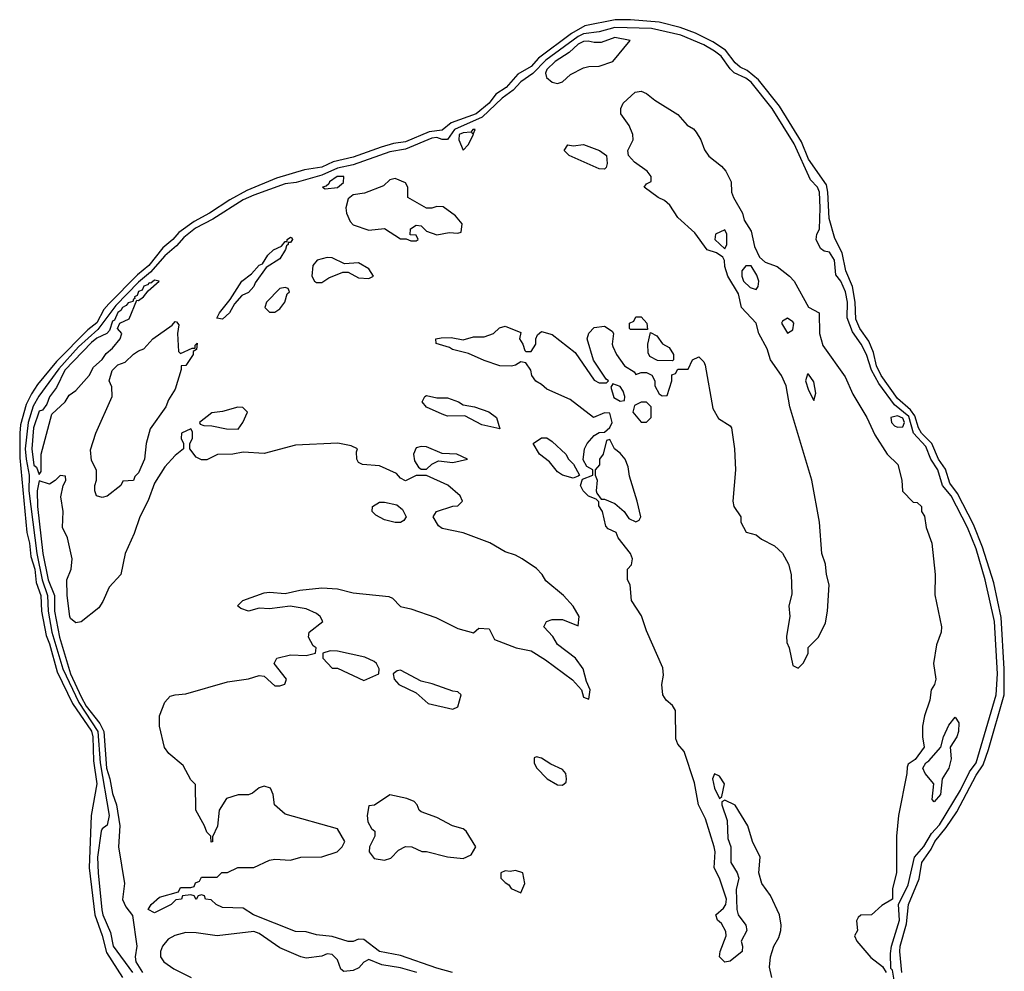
# Model space of a CAD drawing. Header units: inches. Extents: x 2348341 to 2479810, y 460419 to 613669.
# Tile 721 of 721: x 2451995 to 2455758, y 610034 to 613669. Entities that reach past the tile are written whole.
import ezdxf

# ---------------------------------------------------------------- set-up
doc = ezdxf.new("R2010")
doc.units = ezdxf.units.IN
doc.header["$MEASUREMENT"] = 0
doc.layers.add('C4651', color=7, linetype='Continuous')

msp = doc.modelspace()

# ---------------------------------------------------------------- linework, layer by layer
at = {"layer": 'C4651', "color": 2}
for points, elevation in [([(2455366.5, 610030), (2455358.9, 610110), (2455360.3, 610130), (2455383.9, 610216.1), (2455391.8, 610290), (2455432.2, 610387.8), (2455442.6, 610450), (2455478.8, 610501.2), (2455492.8, 610530), (2455536.3, 610583.7), (2455576, 610644), (2455650, 610783.7), (2455676.9, 610823.1), (2455698, 610882), (2455757.1, 611090), (2455757.8, 611190), (2455745.9, 611385.9), (2455718.1, 611518.1), (2455674.6, 611654.6), (2455640.7, 611740.7), (2455579.2, 611859.2), (2455550, 611898.7), (2455532.7, 611952.7), (2455506.8, 611990), (2455481.5, 612050), (2455441.6, 612090), (2455430, 612109.7), (2455416.2, 612156.2), (2455399.3, 612179.3), (2455350, 612222), (2455287.7, 612310), (2455270, 612347.6), (2455257.5, 612397.5), (2455240.6, 612440.6), (2455205.5, 612490), (2455190, 612525.1), (2455187.5, 612590), (2455178.4, 612650), (2455152.9, 612710), (2455138.4, 612778.4), (2455110, 612833.2), (2455088, 612910), (2455083.7, 613010), (2455078.1, 613038.1), (2455010, 613136.9), (2454982.8, 613202.8), (2454899.3, 613339.3), (2454819.2, 613439.2), (2454775.6, 613475.6), (2454748.3, 613488.3), (2454730, 613503.9), (2454692.3, 613552.3), (2454644.4, 613584.4), (2454577.9, 613617.9), (2454519.1, 613639), (2454439.3, 613659.3), (2454329, 613669), (2454270.9, 613669.1), (2454154.7, 613645.3), (2454103.6, 613616.4), (2453978, 613522), (2453950, 613489.8), (2453899.4, 613460.6), (2453854.4, 613410), (2453815.5, 613384.5), (2453788.8, 613350), (2453740.3, 613310), (2453644.4, 613275.6), (2453610, 613247.2), (2453559.8, 613240.2), (2453470, 613202.9), (2453423.6, 613196.4), (2453377.3, 613182.7), (2453270, 613144.2), (2453193.9, 613126.1), (2453150, 613105.5), (2453084, 613096), (2452976.6, 613063.4), (2452862.9, 613017.1), (2452798.7, 612981.3), (2452721.3, 612930), (2452661.6, 612898.4), (2452603.6, 612856.4), (2452580.9, 612830), (2452542.6, 612797.4), (2452488.8, 612730), (2452445.2, 612694.8), (2452335.6, 612584.4), (2452317.2, 612562.8), (2452290, 612511.5), (2452255.3, 612484.7), (2452136.6, 612363.4), (2452064.1, 612275.9), (2452040.6, 612239.4), (2452020.8, 612199.2), (2451999, 612121), (2451996.1, 612090), (2451995.5, 611995.5), (2452022.8, 611710), (2452033.6, 611670), (2452038.4, 611618.4), (2452053.8, 611570), (2452059, 611519), (2452075.9, 611470), (2452079, 611410), (2452097.2, 611317.2), (2452110, 611285.5), (2452138.7, 611178.7), (2452197.5, 611057.5), (2452270, 610951.4), (2452274.8, 610930), (2452278.1, 610838.1), (2452290.2, 610749.8), (2452268.9, 610630), (2452261.2, 610430), (2452282.2, 610250), (2452310.7, 610170.7), (2452326.7, 610106.7), (2452388.5, 610010)], 14), ([(2455336.5, 610000), (2455330, 610038), (2455324.7, 610044.7), (2455322.6, 610102.6), (2455326.6, 610130), (2455357, 610230), (2455353.3, 610290), (2455390, 610364.9), (2455415.3, 610470), (2455450, 610510.4), (2455479.1, 610560.9), (2455510, 610593.7), (2455590, 610726), (2455624.4, 610795.6), (2455650.5, 610830), (2455727, 611090), (2455732.3, 611170), (2455720.5, 611370), (2455684.8, 611530), (2455650, 611647.6), (2455617, 611730), (2455554.5, 611850), (2455521.8, 611890), (2455504.1, 611950), (2455477, 611990), (2455458.6, 612038.6), (2455410.6, 612090), (2455393.5, 612153.5), (2455338.5, 612198.5), (2455279, 612279), (2455250.5, 612330), (2455231.2, 612390), (2455211.4, 612430), (2455177.3, 612477.3), (2455157.3, 612530), (2455158.1, 612590), (2455151.3, 612630), (2455133.8, 612670), (2455114.6, 612694.6), (2455109.2, 612750), (2455090, 612780.9), (2455070, 612785.2), (2455055.1, 612795.1), (2455039, 612830), (2455042, 612850), (2455051.4, 612868.6), (2455053.7, 612950), (2455052.1, 613010), (2455044, 613030), (2455017.2, 613057.2), (2454954.6, 613194.6), (2454870.4, 613330.4), (2454790.3, 613430.3), (2454770, 613445.7), (2454726.1, 613466.1), (2454710, 613481.7), (2454676.2, 613530), (2454650, 613549), (2454610, 613573.7), (2454521.6, 613610), (2454410, 613635.2), (2454270, 613639.9), (2454210, 613623.4), (2454150, 613614.9), (2454130, 613605.5), (2454005.9, 613514.1), (2453956.8, 613463.2), (2453910, 613432.3), (2453880.5, 613399.5), (2453839.3, 613370), (2453762.7, 613297.3), (2453656.5, 613250), (2453630, 613211.5), (2453610, 613211.6), (2453590, 613218.9), (2453570, 613216.5), (2453470, 613174), (2453410, 613164.1), (2453270, 613114.7), (2453210, 613101.9), (2453150, 613074.7), (2453052.4, 613047.6), (2453010, 613041.6), (2452890, 612999.2), (2452850, 612980.5), (2452732.9, 612907.1), (2452667.7, 612872.3), (2452622.4, 612837.6), (2452594.9, 612805.1), (2452550, 612767.4), (2452495.6, 612704.4), (2452450, 612666), (2452362.3, 612577.7), (2452294.5, 612485.5), (2452220.8, 612419.2), (2452144.5, 612335.5), (2452068.7, 612231.3), (2452047.3, 612192.7), (2452027.3, 612130), (2452016.9, 612030), (2452019.6, 611990), (2452032.1, 611930), (2452030.8, 611870), (2452060.4, 611630), (2452080.9, 611530), (2452101.9, 611470), (2452103.8, 611410), (2452118.5, 611330), (2452160.1, 611190), (2452221.2, 611061.2), (2452293.8, 610950), (2452302.8, 610830), (2452337.5, 610630), (2452330, 610592.7), (2452310, 610578), (2452306.9, 610570), (2452293.4, 610470), (2452294.8, 610410), (2452309.5, 610269.5), (2452313.5, 610250), (2452342.2, 610182.2), (2452352.9, 610130), (2452426.4, 610030)], 18), ([(2454869.3, 610010), (2454861.2, 610050), (2454864, 610090), (2454877.2, 610130), (2454896.9, 610163.1), (2454903.6, 610190), (2454905.6, 610210), (2454898.4, 610250), (2454864, 610324), (2454831.8, 610370), (2454819.6, 610410), (2454824.5, 610470), (2454795.6, 610530), (2454778.4, 610590), (2454730, 610669), (2454690, 610688), (2454678, 610682), (2454678, 610670), (2454699.1, 610610), (2454701.6, 610541.6), (2454712.7, 610510), (2454713.4, 610450), (2454737.3, 610410), (2454742.8, 610390), (2454733.4, 610346.6), (2454736.4, 610270), (2454740.5, 610250), (2454770.5, 610210), (2454774, 610190), (2454752, 610150), (2454758, 610130), (2454756, 610110), (2454710, 610072.7), (2454690, 610069.4), (2454670, 610089), (2454672, 610110), (2454695.3, 610170), (2454694, 610186), (2454677, 610217), (2454662, 610230), (2454655.3, 610250), (2454684.8, 610275.2), (2454693.2, 610290), (2454696, 610310), (2454669.6, 610389.6), (2454649.3, 610430), (2454653.2, 610490), (2454649.5, 610509.5), (2454616.3, 610616.3), (2454589.6, 610670), (2454573.8, 610753.8), (2454534, 610874), (2454510, 610902), (2454502.5, 610922.5), (2454500.9, 611030), (2454489.6, 611049.6), (2454465.2, 611070), (2454453.2, 611090), (2454449.2, 611130), (2454455.1, 611164.9), (2454453.4, 611193.4), (2454390, 611335.3), (2454372, 611392), (2454333.2, 611450), (2454328.7, 611510), (2454318, 611530), (2454318, 611570), (2454333.2, 611586.8), (2454337.2, 611610), (2454329, 611630), (2454282, 611690), (2454275.3, 611710), (2454244, 611724), (2454234.6, 611734.6), (2454222, 611790), (2454208, 611812), (2454208, 611828), (2454198, 611838), (2454169.3, 611849.3), (2454148.7, 611870), (2454138, 611890), (2454146, 611914), (2454186, 611930), (2454186, 611950), (2454163.1, 611963.1), (2454148.4, 611988.4), (2454154, 612030), (2454164, 612050), (2454190, 612081), (2454210, 612092), (2454230, 612094), (2454250, 612112), (2454259, 612130), (2454250, 612166), (2454230, 612168), (2454188, 612150), (2454098.7, 612218.7), (2454010, 612258), (2453990, 612276), (2453967.8, 612287.8), (2453952.7, 612310), (2453949, 612330), (2453930, 612358), (2453910, 612362), (2453890, 612349), (2453874.4, 612345.6), (2453830, 612347.3), (2453770, 612367.6), (2453710, 612394.5), (2453648.7, 612410), (2453637.5, 612417.5), (2453587.3, 612432.7), (2453586, 612450), (2453605.6, 612454.4), (2453644.7, 612455.3), (2453690, 612446.8), (2453730, 612458), (2453770, 612458), (2453806, 612470), (2453828.4, 612491.6), (2453850, 612498), (2453910, 612474), (2453904.7, 612450), (2453918, 612430), (2453926, 612406), (2453930, 612402), (2453950, 612402), (2453968, 612430), (2453968, 612450), (2453974.6, 612465.4), (2453990, 612478), (2454030, 612466.8), (2454118, 612398), (2454190, 612292), (2454210, 612282), (2454238, 612282), (2454246, 612290), (2454236.4, 612296.4), (2454188.7, 612368.7), (2454164, 612450), (2454170, 612472), (2454190, 612494), (2454230, 612498), (2454258.8, 612478.8), (2454264.7, 612470), (2454258.8, 612430), (2454261.4, 612421.4), (2454276, 612390), (2454306.8, 612346.8), (2454343.6, 612323.6), (2454350, 612314), (2454370, 612322), (2454390, 612322), (2454411.1, 612311.1), (2454422, 612290), (2454422, 612270), (2454439.6, 612239.6), (2454450, 612232), (2454470, 612234), (2454488, 612290), (2454488, 612312), (2454502, 612318), (2454510, 612334), (2454550, 612334), (2454566, 612370), (2454590, 612382), (2454610, 612362), (2454614.8, 612350), (2454644, 612184), (2454665.4, 612145.4), (2454710, 612118), (2454714.8, 612110), (2454726.8, 612030), (2454730.7, 611950), (2454721, 611830), (2454724.7, 611810), (2454750.7, 611770.7), (2454751.3, 611750), (2454771.3, 611711.3), (2454810, 611701), (2454830, 611684.7), (2454879.8, 611659.8), (2454910, 611631.3), (2454933.4, 611590), (2454943.8, 611550), (2454945.8, 611474.2), (2454934.9, 611430), (2454938, 611390), (2454925.2, 611314.8), (2454927.3, 611290), (2454936, 611270), (2454950, 611202), (2454970, 611192), (2454990, 611212), (2455008, 611250), (2455008.4, 611271.6), (2455048, 611310), (2455074.5, 611365.5), (2455082.7, 611410), (2455089.2, 611510), (2455078, 611550), (2455074, 611590), (2455060.9, 611630), (2455052, 611750), (2455023, 611910), (2454938.4, 612190), (2454923.7, 612270), (2454906, 612310), (2454864, 612370), (2454851.9, 612411.9), (2454819.5, 612470), (2454809.4, 612510), (2454753.2, 612570), (2454742, 612622), (2454701.2, 612690), (2454690, 612726), (2454689, 612749), (2454682, 612762), (2454658, 612778), (2454622, 612790), (2454575.5, 612855.5), (2454510, 612914), (2454480.2, 612960.2), (2454458.9, 612978.9), (2454435.3, 612990), (2454382, 613030), (2454390, 613042), (2454408.4, 613051.6), (2454409, 613070), (2454393.2, 613090), (2454344.8, 613124.8), (2454322, 613150), (2454319, 613170), (2454339.3, 613210), (2454338, 613230), (2454324.7, 613264.7), (2454292, 613310), (2454292, 613330), (2454302, 613350), (2454347.8, 613392.2), (2454370, 613396.3), (2454390, 613387.3), (2454422, 613362), (2454510, 613306.4), (2454546.5, 613266.5), (2454570, 613252.4), (2454579.9, 613239.9), (2454598, 613210), (2454611.8, 613171.8), (2454628.2, 613148.2), (2454677.3, 613110), (2454693.4, 613090), (2454714, 613050), (2454716, 613010), (2454722.8, 612990), (2454758, 612930), (2454763.6, 612903.6), (2454790, 612862), (2454802.8, 612802.8), (2454822, 612762), (2454843.5, 612743.5), (2454890, 612726.8), (2454937.3, 612690), (2454954.9, 612670), (2455010, 612571.3), (2455051, 612550), (2455052, 612470), (2455064.2, 612424.2), (2455150, 612305.5), (2455178.5, 612238.5), (2455232, 612150), (2455263.4, 612083.4), (2455310.6, 612010), (2455350.7, 611970), (2455366.8, 611910), (2455368.5, 611868.5), (2455410, 611826.8), (2455425.4, 611825.4), (2455442, 611810), (2455442, 611790), (2455453.2, 611773.2), (2455459.1, 611730), (2455481.3, 611670), (2455493.7, 611550), (2455492.4, 611472.4), (2455518, 611350), (2455516, 611330), (2455498.5, 611281.5), (2455487.7, 611210), (2455496, 611150), (2455491, 611130), (2455478.8, 611110), (2455473.4, 611070), (2455452.4, 611010), (2455444.9, 610970), (2455444.9, 610930), (2455451.3, 610890), (2455416.9, 610843.1), (2455390, 610826), (2455386.4, 610813.6), (2455386, 610790), (2455353.4, 610630), (2455345.5, 610550), (2455345.5, 610410), (2455330.4, 610350), (2455330.6, 610309.4), (2455290, 610286), (2455250.4, 610249.6), (2455210, 610249.2), (2455199.8, 610240.2), (2455193.4, 610226.6), (2455196.3, 610190), (2455186, 610170), (2455194.8, 610150), (2455247.2, 610087.2), (2455292.7, 610052.7), (2455306.8, 610030)], 18), ([(2453649.8, 610029.8), (2453590, 610045.6), (2453450, 610094.7), (2453370, 610109.8), (2453310, 610155.1), (2453290, 610157), (2453270, 610147.6), (2453250, 610147.8), (2453190, 610166.9), (2453130, 610173.6), (2453090, 610184.7), (2453050, 610186.3), (2452888.7, 610250), (2452850, 610275.3), (2452770, 610278), (2452746, 610290), (2452727.3, 610307.3), (2452706, 610310), (2452702, 610322), (2452690, 610326), (2452678, 610322), (2452670, 610308.7), (2452662, 610322), (2452650, 610326), (2452618, 610322), (2452614, 610310), (2452592.7, 610307.3), (2452574, 610290), (2452510, 610258), (2452486, 610270), (2452498, 610290), (2452530, 610318), (2452602, 610338), (2452610, 610354), (2452650, 610354), (2452662, 610358), (2452667.3, 610372.7), (2452682, 610378), (2452690, 610394), (2452750, 610394), (2452768.4, 610411.6), (2452790, 610412), (2452828.9, 610431.1), (2452890, 610430.7), (2452950, 610458.8), (2452970, 610462.8), (2453030, 610458.8), (2453070, 610470.8), (2453150, 610471), (2453208, 610490), (2453228, 610510), (2453238, 610530), (2453210, 610578), (2453010, 610634), (2452969, 610670), (2452964, 610710), (2452953.6, 610733.6), (2452930, 610742), (2452910, 610735.3), (2452885.4, 610714.6), (2452870, 610708.7), (2452830, 610708), (2452785.4, 610694.6), (2452758, 610650), (2452750.9, 610589.1), (2452732.7, 610547.3), (2452731.6, 610528.4), (2452727.3, 610527.3), (2452726, 610550), (2452710, 610566), (2452702, 610590), (2452668.7, 610650), (2452667.3, 610747.3), (2452650, 610766), (2452620.4, 610820.4), (2452565.6, 610865.6), (2452549.3, 610889.3), (2452529.2, 610970), (2452529.2, 611010), (2452550, 611062), (2452570, 611084.7), (2452589.3, 611090.7), (2452630, 611094), (2452790, 611140.5), (2452870, 611150.8), (2452910, 611164.7), (2452930, 611162), (2452970, 611124.7), (2452990, 611124.7), (2453008.4, 611131.6), (2453015.3, 611150), (2452968, 611210), (2452978, 611230), (2453030, 611242.8), (2453090, 611241), (2453126, 611250), (2453128, 611270), (2453117.2, 611277.2), (2453099, 611310), (2453102, 611330), (2453154, 611370), (2453144, 611390), (2453130, 611401.2), (2453090, 611419.3), (2453029.4, 611429.4), (2452950, 611419.3), (2452910, 611421.2), (2452869.3, 611409.3), (2452840.2, 611420.2), (2452828, 611430), (2452848, 611450), (2452930, 611480.5), (2452950, 611483), (2453010, 611477.3), (2453066, 611490), (2453150, 611499.3), (2453210, 611494.9), (2453270, 611480.5), (2453406.2, 611466.2), (2453419.9, 611459.9), (2453450, 611427.7), (2453490, 611419.1), (2453585.5, 611385.5), (2453670, 611344), (2453730, 611327.3), (2453750, 611344.7), (2453790, 611342), (2453810, 611302), (2453892, 611270), (2453950, 611258.8), (2454004.4, 611224.4), (2454107.7, 611147.7), (2454142, 611110), (2454150, 611082), (2454170, 611074), (2454175.3, 611110), (2454161.2, 611141.2), (2454149.2, 611190), (2454119, 611230), (2454050, 611282), (2454032.7, 611312.7), (2453998, 611350), (2454008, 611370), (2454030, 611378), (2454070, 611378), (2454130, 611354), (2454132.7, 611390), (2454110, 611428.7), (2454073.2, 611470), (2454005.6, 611525.6), (2453992.3, 611550), (2453970, 611572.7), (2453915.3, 611610), (2453890, 611623.7), (2453850, 611636), (2453791.5, 611671.5), (2453690, 611709.4), (2453610, 611725.2), (2453595.5, 611735.5), (2453575.3, 611770), (2453588, 611790), (2453650, 611811.3), (2453670, 611812), (2453688, 611830), (2453679, 611850), (2453631.5, 611891.5), (2453550, 611928.7), (2453510, 611928.7), (2453470, 611908), (2453450, 611918), (2453435.1, 611935.1), (2453370, 611965.2), (2453306, 611970), (2453290, 611978), (2453284, 611990), (2453282, 612018), (2453286, 612030), (2453262, 612042), (2453211.7, 612051.7), (2453050, 612044.5), (2452930, 612012.7), (2452850, 612017.2), (2452810, 612009), (2452751.1, 612008.9), (2452710, 611988), (2452690, 611988), (2452670, 611998), (2452646, 612030), (2452646, 612050), (2452655.3, 612070), (2452655.3, 612095.3), (2452650, 612106), (2452614, 612090), (2452612, 612070), (2452622, 612050), (2452622, 612030), (2452590, 612004), (2452550, 611961.2), (2452510, 611899), (2452487, 611833), (2452454.9, 611770), (2452433.5, 611706.5), (2452398.7, 611630), (2452382.4, 611550), (2452338, 611502), (2452313.8, 611446.2), (2452297.3, 611422.7), (2452230, 611369.2), (2452210, 611365.2), (2452190, 611382), (2452186.6, 611390), (2452177, 611470), (2452176, 611530), (2452192.7, 611570), (2452196, 611610), (2452178, 611690), (2452159.5, 611730), (2452162, 611790), (2452152.9, 611847.1), (2452162, 611890), (2452171.5, 611908.5), (2452170, 611926), (2452150, 611928), (2452131.3, 611908.7), (2452110, 611895.3), (2452070, 611908), (2452062.3, 611870), (2452063.2, 611810), (2452083.3, 611630), (2452103.9, 611530), (2452128.7, 611470), (2452128.2, 611410), (2452147.6, 611310), (2452189.6, 611170), (2452230, 611083.2), (2452250, 611047.1), (2452301.2, 610981.2), (2452317.4, 610950), (2452326.9, 610810), (2452340.1, 610770), (2452350, 610714), (2452365.4, 610670), (2452378.6, 610590), (2452373.4, 610510), (2452396.5, 610370), (2452388.7, 610308.7), (2452400.7, 610280.7), (2452427.1, 610247.1), (2452442.9, 610130), (2452436.9, 610090), (2452439.1, 610070), (2452464.7, 610030)], 22), ([(2453513.2, 610030), (2453450, 610046.9), (2453378.9, 610058.9), (2453330, 610079.5), (2453310, 610069.2), (2453291.9, 610048.1), (2453270, 610037), (2453233.6, 610033.6), (2453222, 610042), (2453210, 610078), (2453190, 610099), (2453170, 610101.2), (2453150, 610092.7), (2453090, 610084), (2453070, 610089), (2452990, 610123.7), (2452910, 610178.7), (2452890, 610186.3), (2452750, 610169.6), (2452670, 610181.6), (2452630, 610182.9), (2452588.5, 610171.5), (2452562.8, 610157.2), (2452540.7, 610130), (2452533.4, 610110), (2452534, 610090), (2452546.8, 610070), (2452584.1, 610044.1), (2452651.3, 610010)], 26)]:
    msp.add_lwpolyline(points, dxfattribs=dict(at, elevation=elevation))
for points, elevation in [([(2454270, 613600.7), (2454217.7, 613582.3), (2454190, 613582), (2454167.7, 613587.7), (2454150, 613585.4), (2454130, 613575.5), (2454095.6, 613544.4), (2454042, 613510), (2454010, 613479.5), (2454004.8, 613464.8), (2454008.1, 613448.1), (2454030, 613431), (2454050, 613426), (2454070, 613431.3), (2454100.2, 613459.8), (2454150, 613484.7), (2454170, 613490.8), (2454210, 613491), (2454262, 613510), (2454328, 613590)], 22), ([(2453735.3, 613250), (2453726.8, 613250), (2453719.9, 613240.1), (2453690, 613237.6), (2453674.9, 613230), (2453673, 613210), (2453690, 613171.3), (2453709.3, 613190.7), (2453729, 613230), (2453722, 613238), (2453730, 613234)], 22), ([(2454230, 613098), (2454210, 613099), (2454095.3, 613150), (2454076, 613170), (2454090, 613190.6), (2454110, 613186.8), (2454150, 613193), (2454211.3, 613170), (2454238, 613150), (2454239.8, 613120.2), (2454236, 613104)], 18), ([(2453234, 613070), (2453208.2, 613070), (2453178.8, 613050), (2453177.3, 613042.7), (2453166.2, 613033.8), (2453152, 613030), (2453162.8, 613022.8), (2453210, 613028.5), (2453233.3, 613046.7)], 22), ([(2453430, 613062), (2453410, 613058), (2453385.4, 613034.6), (2453313.2, 613006.8), (2453270, 612999.6), (2453250, 612985.2), (2453241.3, 612950), (2453244.9, 612930), (2453258.7, 612898.7), (2453270, 612885.5), (2453330, 612865.5), (2453390, 612871.3), (2453450, 612832), (2453472.7, 612832.7), (2453490, 612824.7), (2453510, 612824.7), (2453518, 612830), (2453510, 612846), (2453487.3, 612847.3), (2453488.7, 612870), (2453510, 612884.7), (2453530, 612882), (2453550, 612862), (2453590, 612846.8), (2453636.9, 612856.9), (2453670, 612854), (2453682, 612858), (2453686, 612890), (2453660.4, 612920.4), (2453614, 612954), (2453590, 612955.3), (2453570, 612948.7), (2453550, 612949), (2453478, 612990), (2453478, 613030), (2453470, 613046)], 22), ([(2454690, 612866), (2454654, 612850), (2454652, 612830), (2454690, 612794), (2454698, 612810), (2454698, 612850)], 18), ([(2452770, 612525.2), (2452748.7, 612528.7), (2452759, 612550), (2452799.3, 612600.7), (2452844, 612670), (2452881.2, 612698.8), (2452910, 612731), (2452923.1, 612736.9), (2452944, 612770), (2452965.2, 612790), (2452995.3, 612804.7), (2453010, 612822), (2453018, 612822), (2453018, 612830), (2453030, 612838), (2453036, 612836), (2453038, 612830), (2453030, 612818), (2453022, 612818), (2453022, 612810), (2453014.8, 612805.2), (2453011.3, 612791.3), (2452990, 612755.3), (2452936.9, 612723.1), (2452895.5, 612664.5), (2452890.5, 612650), (2452870, 612627), (2452844.5, 612615.5), (2452816.8, 612583.2), (2452797.3, 612550)], 18), ([(2453170, 612761.2), (2453132, 612750), (2453116, 612730), (2453112, 612690), (2453122, 612670), (2453130, 612664.7), (2453150, 612664.7), (2453177.2, 612682.8), (2453230, 612704.7), (2453250, 612704.7), (2453290, 612682.8), (2453330, 612681), (2453348, 612690), (2453330, 612717.2), (2453290, 612740.9), (2453236.4, 612736.4), (2453190, 612759)], 22), ([(2454770, 612729), (2454754.8, 612710), (2454754.8, 612690), (2454761, 612670), (2454786.8, 612646.8), (2454810, 612638), (2454817.2, 612650), (2454819.3, 612670), (2454812.7, 612692.7), (2454790, 612728.7)], 18), ([(2452510, 612674), (2452496.8, 612663.2), (2452490, 612663.7), (2452484.2, 612655.8), (2452470, 612651.8), (2452463.7, 612636.3), (2452450, 612631), (2452444.2, 612615.8), (2452434, 612610), (2452436, 612604), (2452430, 612602), (2452427.3, 612592.7), (2452410, 612587), (2452402.8, 612577.2), (2452388.1, 612570), (2452382.2, 612557.8), (2452370, 612550.9), (2452358, 612522), (2452350, 612518), (2452338.4, 612481.6), (2452329, 612471), (2452290, 612453), (2452270, 612436.5), (2452168.6, 612330), (2452136.2, 612263.8), (2452110, 612228.7), (2452099.3, 612200.7), (2452082.5, 612177.5), (2452070, 612173.6), (2452048.7, 612110), (2452041.3, 612030), (2452050, 611967.3), (2452059.5, 611959.5), (2452070, 611931.3), (2452077, 611943), (2452077.4, 612010), (2452118, 612162), (2452169.2, 612210), (2452185.1, 612234.9), (2452210, 612253.4), (2452260.7, 612310), (2452278, 612342), (2452310, 612370.8), (2452326, 612394), (2452350, 612414.8), (2452379, 612450), (2452386, 612470), (2452369, 612489), (2452378, 612510), (2452414, 612526), (2452442.7, 612597.3), (2452450, 612596.3), (2452469.2, 612610), (2452486.6, 612633.4), (2452528, 612670)], 22), ([(2453010, 612646), (2452990, 612642), (2452938, 612590), (2452932, 612570), (2452950, 612552), (2452970, 612552), (2452990, 612564.7), (2453008.7, 612590), (2453018, 612622), (2453026, 612630), (2453022, 612642)], 22), ([(2452610, 612394), (2452654, 612414), (2452666, 612414), (2452666, 612426), (2452674, 612434), (2452671, 612410), (2452658, 612402), (2452658, 612390), (2452630, 612348.7), (2452612.7, 612347.3), (2452612.7, 612332.7), (2452590, 612258), (2452563.5, 612216.5), (2452554, 612190), (2452494, 612106), (2452478.8, 612050), (2452473, 611990), (2452450, 611938), (2452435.3, 611924.7), (2452430, 611908.7), (2452390, 611906), (2452382, 611890), (2452330, 611849), (2452310, 611844), (2452288.7, 611850), (2452282, 611870), (2452282, 611890), (2452288.7, 611910), (2452288.4, 611948.4), (2452270, 611986), (2452266.3, 612026.3), (2452286, 612090), (2452348.7, 612230), (2452347.3, 612267.3), (2452338, 612290), (2452349.1, 612329.1), (2452370, 612350.5), (2452398.6, 612361.4), (2452430, 612391), (2452450, 612404.7), (2452470, 612411.3), (2452504, 612450), (2452577.5, 612502.5), (2452590, 612516), (2452594.8, 612514.8), (2452603.6, 612503.6), (2452598.8, 612470), (2452602, 612402)], 18), ([(2454330, 612486), (2454326, 612490), (2454326, 612510), (2454342, 612518), (2454350, 612534), (2454370, 612534), (2454392, 612510), (2454394, 612486), (2454390, 612486)], 18), ([(2454930, 612528.7), (2454910, 612518), (2454906, 612510), (2454930, 612472), (2454950, 612484.7), (2454954, 612510), (2454950, 612515.3)], 18), ([(2454490, 612366), (2454432.7, 612367.3), (2454403.1, 612383.1), (2454396.4, 612396.4), (2454395.3, 612430), (2454406, 612474), (2454430, 612462), (2454451.6, 612431.6), (2454476.9, 612416.9), (2454494, 612390), (2454494, 612370)], 18), ([(2455010, 612315.3), (2455005.4, 612314.6), (2454998.8, 612290), (2455010, 612254), (2455030, 612214), (2455037.2, 612242.8), (2455030, 612286)], 18), ([(2454262, 612278), (2454254, 612266), (2454266, 612226), (2454290, 612212), (2454306, 612214), (2454308, 612230), (2454302, 612250), (2454290, 612268)], 18), ([(2453590, 612224.7), (2453630, 612224.7), (2453672, 612210), (2453690, 612198), (2453734, 612190), (2453788.4, 612171.6), (2453818, 612150), (2453830, 612106), (2453762, 612122), (2453696.4, 612156.4), (2453630, 612155.3), (2453610, 612162), (2453550, 612189.3), (2453534, 612210), (2453544, 612230), (2453550, 612233.4)], 18), ([(2452828.7, 612188.7), (2452770, 612172.7), (2452730, 612168), (2452682, 612130), (2452684.7, 612124.7), (2452699.6, 612119.6), (2452730, 612118), (2452786, 612106), (2452830, 612104.7), (2452848.7, 612130), (2452866, 612170), (2452848, 612188)], 22), ([(2454390, 612208), (2454370, 612208), (2454344.7, 612195.3), (2454338, 612170), (2454370, 612132), (2454390, 612132), (2454408, 612150), (2454408, 612190)], 18), ([(2455350, 612156.4), (2455324.7, 612150), (2455326.8, 612130), (2455338.4, 612118.4), (2455350, 612112.7), (2455370, 612114.4), (2455376.5, 612130), (2455370, 612147.3)], 22), ([(2454110, 611918), (2454069.3, 611929.3), (2454050, 611942), (2454020.2, 611980.2), (2453982, 612010), (2453958, 612050), (2453990, 612072), (2454010, 612072), (2454030, 612058), (2454082, 612010), (2454092, 611990), (2454111.3, 611971.3), (2454134, 611930), (2454130, 611926)], 18), ([(2454250, 612066), (2454238, 612062), (2454224.7, 612010), (2454211.3, 611990), (2454211.1, 611968.9), (2454194, 611950), (2454194, 611930), (2454202, 611910), (2454198, 611870), (2454201, 611861), (2454218, 611838), (2454230, 611838), (2454270, 611821), (2454304.7, 611790), (2454323.5, 611763.5), (2454350, 611751.3), (2454362, 611758), (2454368.7, 611770), (2454355.1, 611830), (2454325.4, 611925.4), (2454320.9, 611960.9), (2454309, 611990), (2454290, 612014), (2454268, 612030)], 18), ([(2453530, 612039.3), (2453510, 612034), (2453500.7, 612010), (2453504, 611984), (2453519.6, 611959.6), (2453530, 611952), (2453550, 611952), (2453570, 611972), (2453596.4, 611983.6), (2453650, 611978), (2453706, 611990), (2453666, 612010), (2453610, 612012.7), (2453550, 612037)], 22), ([(2453430, 611748), (2453390, 611759), (2453356.5, 611776.5), (2453342, 611790), (2453344, 611810), (2453370, 611826.8), (2453390, 611826.8), (2453436.3, 611816.3), (2453458.8, 611798.8), (2453472, 611770), (2453463.6, 611756.4), (2453450, 611749)], 22), ([(2453182, 611258), (2453154, 611250), (2453154, 611230), (2453190, 611192), (2453210, 611192), (2453310, 611144.7), (2453368, 611170), (2453369, 611190), (2453359, 611210), (2453350, 611217.2), (2453314, 611234), (2453210, 611257.2)], 22), ([(2453450, 611184), (2453438, 611182), (2453422, 611170), (2453426, 611150), (2453444.7, 611130), (2453510, 611098), (2453556.8, 611056.8), (2453650, 611036), (2453670, 611044.7), (2453682, 611090), (2453670, 611102), (2453650, 611104), (2453572.1, 611132.1), (2453530, 611142)], 22), ([(2455490, 610682), (2455482, 610690), (2455489, 610750), (2455455.3, 610790), (2455446, 610810), (2455458, 610830), (2455470, 610838), (2455515.3, 610890), (2455526, 610930), (2455546, 610974), (2455570, 611004.7), (2455583.5, 610983.5), (2455583, 610950), (2455576.3, 610930), (2455550.8, 610890), (2455554.4, 610845.6), (2455546, 610810), (2455521, 610770), (2455514, 610710)], 18), ([(2453970, 610853.2), (2453962, 610850), (2453961, 610830), (2453970, 610812), (2454010.8, 610770), (2454050, 610746.8), (2454070, 610744.7), (2454083.1, 610756.9), (2454085.2, 610770), (2454082.7, 610790), (2454070, 610805.2), (2454025.1, 610825.1), (2453990, 610848.7)], 22), ([(2454650, 610788), (2454642.8, 610770), (2454650, 610734), (2454670, 610694), (2454678, 610702), (2454688.7, 610750), (2454670, 610779)], 18), ([(2453410, 610708.7), (2453350.9, 610669.1), (2453330, 610666), (2453322.8, 610630), (2453325.4, 610605.4), (2453339.6, 610579.6), (2453352, 610570), (2453352, 610550), (2453332, 610510), (2453331.3, 610490), (2453350, 610464.7), (2453390, 610458.8), (2453413.2, 610466.8), (2453443.1, 610496.9), (2453470, 610511.3), (2453494, 610510), (2453531.6, 610491.6), (2453550, 610491.3), (2453630, 610471), (2453690, 610464.7), (2453720.4, 610479.6), (2453738, 610510), (2453702, 610570), (2453690, 610579), (2453649.4, 610589.4), (2453590, 610621.2), (2453530, 610644), (2453522, 610650), (2453514, 610670), (2453502.7, 610682.7), (2453474.2, 610694.2)], 22), ([(2453890, 610419), (2453870, 610415.3), (2453850, 610418), (2453834, 610410), (2453834, 610390), (2453850, 610374), (2453864.7, 610364.7), (2453874, 610350), (2453910, 610334), (2453926, 610370), (2453918, 610410)], 22)]:
    msp.add_lwpolyline(points, close=True, dxfattribs=dict(at, elevation=elevation))

doc.saveas('drawing.dxf')
